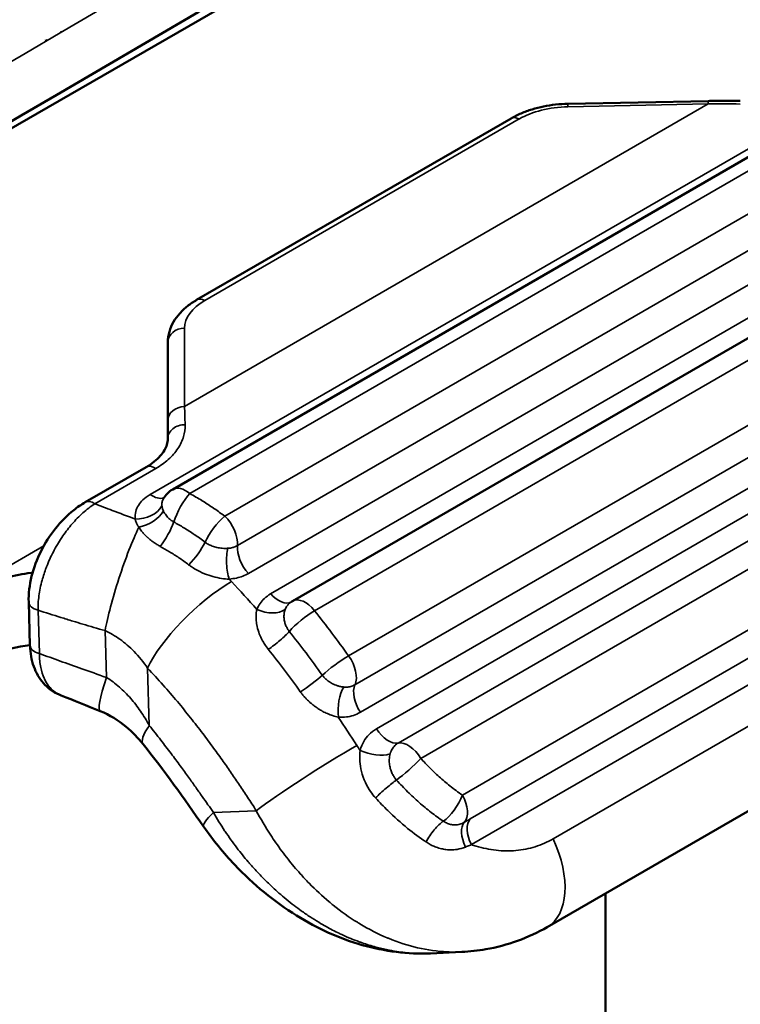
# Model space of a CAD drawing. Header units: millimetres. Extents: x 0 to 14369, y -869 to 2970.
# Tile 622 of 656: x 3846 to 3855, y 1495 to 1507. Entities that reach past the tile are written whole.
import ezdxf

# ---------------------------------------------------------------- set-up
doc = ezdxf.new("R2010")
doc.units = ezdxf.units.MM
doc.header["$LTSCALE"] = 10
doc.layers.add('Sichtbar (ISO)', color=7, linetype='Continuous', lineweight=50)
doc.layers.add('Sichtbar schmal (ISO)', color=7, linetype='Continuous', lineweight=35)

msp = doc.modelspace()

# ---------------------------------------------------------------- linework, layer by layer
at = {"layer": 'Sichtbar (ISO)'}
for p, q in [((3845.736, 1505.351), (3857.049, 1511.883)), ((3856.258, 1506.144), (3848.057, 1501.409)), ((3852.653, 1505.891), (3854.287, 1505.924)), ((3848.335, 1503.611), (3851.992, 1505.722)), ((3857.461, 1504.734), (3849.45, 1500.108)), ((3848, 1502.208), (3848.001, 1503.118)), ((3847.039, 1501.259), (3847.749, 1501.669)), ((3846.397, 1499.595), (3846.382, 1500.099)), ((3852.413, 1496.321), (3858.303, 1499.722)), ((3853.092, 1496.713), (3853.092, 1386.793)), ((3851.055, 1496.015), (3851.421, 1496.032)), ((3851.055, 1496.015), (3851.055, 1496.015))]:
    msp.add_line(p, q, dxfattribs=at)
for centre, end in [((3848.207, 1501.149), 149.934), ((3849.6, 1499.849), 123.6346)]:
    msp.add_arc(centre, 0.3, 120, end, dxfattribs=at)
for centre, major_axis, ratio, start_param, end_param in [((-11837.254, 10466.773), (-22051.119, 0), 0.57735, 2.360779, 2.364232), ((-11837.254, 10466.404), (22051.101, 0), 0.57735, 5.502377, 5.505825), ((-11837.254, 10462.435), (-22050.881, 0), 0.57735, 2.360784, 2.36424), ((-12053.7, 10568.265), (-22355.543, -14.913), 0.576909, 2.359878, 2.361788)]:
    msp.add_ellipse(centre, major_axis=major_axis, ratio=ratio, start_param=start_param, end_param=end_param, dxfattribs=at)
for points, knots in [([(3879.982, 1562.379), (3856.602, 1548.673), (3833.167, 1534.995), (3791.586, 1510.829), (3773.461, 1500.33), (3755.304, 1489.847)], [0, 0, 0, 0, 10.000026, 10.000026, 17.703225, 17.703225, 17.703225, 17.703225]), ([(3879.995, 1557.964), (3856.614, 1544.259), (3833.18, 1530.58), (3791.618, 1506.425), (3773.512, 1495.938), (3755.375, 1485.466)], [0, 0, 0, 0, 10.000026, 10.000026, 17.694901, 17.694901, 17.694901, 17.694901]), ([(3880.001, 1553.59), (3856.62, 1539.884), (3833.185, 1526.206), (3791.632, 1502.056), (3773.535, 1491.573), (3755.406, 1481.106)], [0, 0, 0, 0, 10.000026, 10.000026, 17.691281, 17.691281, 17.691281, 17.691281]), ([(3879.999, 1549.255), (3856.618, 1535.55), (3833.184, 1521.871), (3791.628, 1497.72), (3773.529, 1487.235), (3755.397, 1476.767)], [0, 0, 0, 0, 10.000026, 10.000026, 17.69239, 17.69239, 17.69239, 17.69239]), ([(3879.99, 1544.961), (3856.61, 1531.256), (3833.175, 1517.577), (3791.606, 1493.417), (3773.493, 1482.925), (3755.348, 1472.449)], [0, 0, 0, 0, 10.000026, 10.000026, 17.698231, 17.698231, 17.698231, 17.698231]), ([(3879.974, 1540.708), (3856.594, 1527.002), (3833.159, 1513.323), (3791.565, 1489.149), (3773.427, 1478.642), (3755.258, 1468.152)], [0, 0, 0, 0, 10.000026, 10.000026, 17.708784, 17.708784, 17.708784, 17.708784]), ([(3879.949, 1536.495), (3856.57, 1522.788), (3833.136, 1509.11), (3791.506, 1484.915), (3773.332, 1474.387), (3755.127, 1463.876)], [0, 0, 0, 0, 10.000026, 10.000026, 17.72403, 17.72403, 17.72403, 17.72403]), ([(3851.992, 1505.722), (3852.029, 1505.744), (3852.068, 1505.763), (3852.15, 1505.798), (3852.192, 1505.813), (3852.28, 1505.84), (3852.325, 1505.851), (3852.417, 1505.869), (3852.463, 1505.877), (3852.558, 1505.887), (3852.606, 1505.89), (3852.653, 1505.891)], [4.712389, 4.712389, 4.712389, 4.712389, 4.8694686, 4.8694686, 5.0265482, 5.0265482, 5.1836279, 5.1836279, 5.3407075, 5.3407075, 5.4977871, 5.4977871, 5.4977871, 5.4977871]), ([(3854.658, 1505.927), (3854.634, 1505.927), (3854.609, 1505.927), (3854.559, 1505.927), (3854.535, 1505.927), (3854.485, 1505.927), (3854.46, 1505.927), (3854.411, 1505.926), (3854.386, 1505.926), (3854.337, 1505.925), (3854.312, 1505.925), (3854.287, 1505.924)], [3.10817433, 3.10817433, 3.10817433, 3.10817433, 3.1148634, 3.1148634, 3.12155247, 3.12155247, 3.12824155, 3.12824155, 3.13493062, 3.13493062, 3.14161969, 3.14161969, 3.14161969, 3.14161969]), ([(3848.001, 1503.118), (3848.001, 1503.16), (3848.007, 1503.202), (3848.029, 1503.282), (3848.046, 1503.321), (3848.087, 1503.392), (3848.112, 1503.425), (3848.167, 1503.486), (3848.197, 1503.514), (3848.263, 1503.566), (3848.298, 1503.589), (3848.335, 1503.611)], [3.9269908, 3.9269908, 3.9269908, 3.9269908, 4.0840704, 4.0840704, 4.2411501, 4.2411501, 4.3982297, 4.3982297, 4.5553093, 4.5553093, 4.712389, 4.712389, 4.712389, 4.712389]), ([(3848, 1502.208), (3848, 1502.194), (3848, 1502.18), (3848, 1502.153), (3848, 1502.139), (3848, 1502.111), (3848, 1502.097), (3848, 1502.069), (3848, 1502.055), (3848, 1502.027), (3848, 1502.013), (3848, 1501.998)], [3.14158167, 3.14158167, 3.14158167, 3.14158167, 3.14826399, 3.14826399, 3.15494631, 3.15494631, 3.16162862, 3.16162862, 3.16831094, 3.16831094, 3.17499224, 3.17499224, 3.17499224, 3.17499224]), ([(3847.749, 1501.669), (3847.817, 1501.708), (3847.872, 1501.753), (3847.951, 1501.842), (3847.976, 1501.886), (3847.997, 1501.952), (3848, 1501.976), (3848, 1501.998)], [0, 0, 0, 0, 0.03115942, 0.03115942, 0.06202149, 0.06202149, 0.08161286, 0.08161286, 0.08161286, 0.08161286]), ([(3846.382, 1500.099), (3846.379, 1500.195), (3846.391, 1500.298), (3846.441, 1500.498), (3846.478, 1500.597), (3846.572, 1500.784), (3846.629, 1500.873), (3846.757, 1501.034), (3846.829, 1501.107), (3846.949, 1501.202), (3846.994, 1501.232), (3847.039, 1501.259)], [0, 0, 0, 0, 0.0325837, 0.0325837, 0.0641059, 0.0641059, 0.0952311, 0.0952311, 0.1270014, 0.1270014, 0.14521, 0.14521, 0.14521, 0.14521]), ([(3846.428, 1500.441), (3846.422, 1500.44), (3846.416, 1500.439), (3846.215, 1500.412), (3846.028, 1500.365), (3845.751, 1500.266), (3845.653, 1500.223), (3845.555, 1500.172), (3845.548, 1500.168), (3845.524, 1500.155), (3845.508, 1500.147), (3845.491, 1500.137), (3845.49, 1500.136), (3845.488, 1500.135), (3845.488, 1500.135), (3845.487, 1500.135), (3845.487, 1500.135), (3845.487, 1500.134), (3845.487, 1500.134), (3845.487, 1500.134), (3845.487, 1500.134), (3845.487, 1500.134)], [-0.1094509, -0.1094509, -0.1094509, -0.1094509, -0.107707, -0.107707, -0.0470559, -0.0470559, -0.0104613, -0.0104613, -0.0073971, -0.0073971, -0.0008267, -0.0008267, -0.0001644, -0.0001644, -0.0000877, -0.0000877, -0.00004, -0.00004, -0.0000189, -0.0000189, -0.000001, -0.000001, -0.000001, -0.000001]), ([(3845.512, 1499.304), (3845.512, 1499.304), (3845.512, 1499.304), (3845.512, 1499.304), (3845.512, 1499.304), (3845.512, 1499.304), (3845.512, 1499.304), (3845.512, 1499.304), (3845.512, 1499.304), (3845.513, 1499.305), (3845.514, 1499.306), (3845.525, 1499.311), (3845.534, 1499.317), (3845.548, 1499.324), (3845.552, 1499.327), (3845.681, 1499.397), (3845.82, 1499.456), (3846.105, 1499.546), (3846.249, 1499.579), (3846.397, 1499.598)], [-0.3290537, -0.3290537, -0.3290537, -0.3290537, -0.3290426, -0.3290426, -0.3290295, -0.3290295, -0.3289954, -0.3289954, -0.3289422, -0.3289422, -0.328541, -0.328541, -0.324609, -0.324609, -0.3227674, -0.3227674, -0.2715462, -0.2715462, -0.2251462, -0.2251462, -0.2251462, -0.2251462]), ([(3846.761, 1499.012), (3846.69, 1499.039), (3846.625, 1499.082), (3846.521, 1499.189), (3846.48, 1499.253), (3846.422, 1499.395), (3846.404, 1499.477), (3846.398, 1499.572), (3846.398, 1499.583), (3846.397, 1499.595)], [0, 0, 0, 0, 0.02945204, 0.02945204, 0.05735865, 0.05735865, 0.08642761, 0.08642761, 0.09025513, 0.09025513, 0.09025513, 0.09025513]), ([(3847.713, 1498.445), (3847.654, 1498.519), (3847.588, 1498.588), (3847.426, 1498.723), (3847.324, 1498.787), (3847.213, 1498.832)], [0, 0, 0, 0, 0.03001789, 0.03001789, 0.06666192, 0.06666192, 0.06666192, 0.06666192]), ([(3851.055, 1496.015), (3850.791, 1496.004), (3850.521, 1496.038), (3849.997, 1496.187), (3849.738, 1496.305), (3849.237, 1496.616), (3848.993, 1496.818), (3848.647, 1497.183), (3848.525, 1497.332), (3848.417, 1497.489)], [0, 0, 0, 0, 0.0839815, 0.0839815, 0.169899, 0.169899, 0.2632694, 0.2632694, 0.3207131, 0.3207131, 0.3207131, 0.3207131]), ([(3852.413, 1496.321), (3852.193, 1496.194), (3851.949, 1496.106), (3851.608, 1496.046), (3851.514, 1496.036), (3851.421, 1496.032)], [0, 0, 0, 0, 0.0814868, 0.0814868, 0.1116143, 0.1116143, 0.1116143, 0.1116143])]:
    msp.add_open_spline(points, degree=3, knots=knots, dxfattribs=at)
for points in [[(3879.916, 1532.322), (3859.869, 1520.57), (3839.782, 1508.837), (3819.656, 1497.125)], [(3879.599, 1525.237), (3862.076, 1514.965), (3844.523, 1504.708), (3826.939, 1494.466)], [(3846.601, 1506.635), (3846.592, 1506.63), (3846.584, 1506.626), (3846.575, 1506.622)], [(3847.947, 1501.298), (3847.947, 1501.298), (3847.947, 1501.299), (3847.948, 1501.299)], [(3847.948, 1501.299), (3847.948, 1501.299), (3847.948, 1501.299), (3847.948, 1501.299)], [(3847.213, 1498.832), (3847.06, 1498.894), (3846.908, 1498.955), (3846.761, 1499.012)], [(3848.417, 1497.489), (3848.19, 1497.816), (3847.958, 1498.141), (3847.713, 1498.445)]]:
    msp.add_open_spline(points, degree=3, dxfattribs=at)
at = {"layer": 'Sichtbar schmal (ISO)'}
for p, q in [((3855.996, 1506.086), (3847.795, 1501.351)), ((3848.255, 1501.36), (3856.456, 1506.095)), ((3848.195, 1502.373), (3854.286, 1505.89)), ((3852.653, 1505.857), (3854.286, 1505.89)), ((3852.087, 1505.715), (3848.43, 1503.604)), ((3856.727, 1505.753), (3848.662, 1501.097)), ((3848.81, 1500.755), (3856.875, 1505.412)), ((3848.939, 1500.432), (3857.004, 1505.088)), ((3857.208, 1504.82), (3849.196, 1500.194)), ((3849.707, 1499.998), (3857.719, 1504.623)), ((3858.115, 1504.099), (3850.103, 1499.473)), ((3858.189, 1503.763), (3850.177, 1499.137)), ((3850.24, 1498.817), (3858.252, 1503.442)), ((3848.195, 1502.373), (3848.196, 1503.284)), ((3858.349, 1503.2), (3850.426, 1498.625)), ((3858.603, 1503.035), (3850.68, 1498.46)), ((3850.942, 1498.282), (3858.865, 1502.856)), ((3858.991, 1502.222), (3851.427, 1497.855)), ((3851.518, 1497.578), (3858.943, 1501.865)), ((3847.15, 1501.242), (3847.86, 1501.652)), ((3851.531, 1497.279), (3858.955, 1501.565)), ((3847.305, 1501.184), (3847.305, 1501.184)), ((3845.487, 1500.134), (3846.558, 1500.753)), ((3858.371, 1500.746), (3852.481, 1497.346)), ((3846.491, 1500.004), (3846.506, 1499.5)), ((3847.27, 1499.767), (3847.286, 1499.222)), ((3847.765, 1499.33), (3847.785, 1498.664)), ((3849.029, 1497.673), (3848.531, 1497.651))]:
    msp.add_line(p, q, dxfattribs=at)
for centre, major_axis, ratio, start_param, end_param in [((-12053.698, 10565.294), (22355.302, 14.913), 0.576909, 5.502067, 5.505409), ((3845.949, 1507.987), (0.75, -1.299), 0.57735, 0.073503, 0.089852), ((3852.652, 1505.411), (0.8, 0.024), 0.556849, 1.553942, 2.33934), ((3852.657, 1505.691), (-0.004, 0.2), 0.013999, 0, 0.590653), ((3854.291, 1505.724), (-0.004, 0.2), 0.014014, 6.283183, 6.873838), ((3854.556, 1496.812), (-10.902, 0.359), 0.832142, 4.730382, 4.764526), ((3852.092, 1505.549), (-0.1, 0.173), 0.57735, 5.532694, 6.283185), ((3848.995, 1503.3), (-0.8, -0.024), 0.556849, 5.480933, 6.266331), ((3848.435, 1503.438), (-0.1, 0.173), 0.57735, 5.532694, 6.283185), ((3848.201, 1503.118), (-0.2, 0), 0.830496, 4.737523, 6.283185), ((3848.2, 1502.207), (-0.2, 0), 0.830502, 4.737526, 6.283192), ((3848.506, 1493.283), (0.366, -10.945), 0.001225, 3.732168, 3.766176), ((3848.2, 1501.999), (-0.2, 0), 0.811437, 4.702927, 6.283185), ((3847.849, 1501.496), (-0.1, 0.173), 0.57735, 5.420655, 6.283185), ((3848.207, 1501.149), (-0.15, 0.26), 0.57735, 5.271169, 6.283185), ((3848.207, 1501.149), (-0.141, -0.265), 0.265864, 3.942732, 5.313977), ((3847.139, 1501.086), (-0.1, 0.173), 0.57735, 5.420663, 6.283213), ((3847.822, 1501.578), (0.15, -0.26), 0.57735, 5.368582, 6.164587), ((3847.655, 1501.285), (0.297, 0.039), 0.733828, 4.499866, 5.793848), ((3847.69, 1501.168), (0.273, 0.125), 0.606594, 4.343947, 5.592024), ((3847.931, 1500.911), (0.147, 0.262), 0.251404, 4.17424, 5.31984), ((3848.599, 1500.9), (0.18, 0.24), 0.295211, 0.859726, 2.229456), ((3848.599, 1500.9), (0.15, -0.26), 0.57735, 0.69159, 2.051681), ((3848.267, 1500.69), (0.182, 0.238), 0.287135, 4.228556, 5.374269), ((3849.021, 1500.61), (0.15, -0.26), 0.57735, 3.833183, 5.102283), ((3848.472, 1499.739), (0.726, 0.688), 0.312439, 0.917538, 2.488334), ((3846.981, 1496.449), (3.251, -5.631), 0.57735, 1.893061, 1.963106), ((3849.289, 1500.362), (0.15, -0.26), 0.57735, 5.046993, 6.269627), ((3849.6, 1499.849), (-0.15, 0.26), 0.57735, 4.965422, 6.283185), ((3846.582, 1500.105), (-0.2, -0.006), 0.556849, 6.283168, 7.362912), ((3849.13, 1500.178), (0.281, -0.105), 0.627565, 4.609277, 5.893863), ((3849.6, 1499.849), (-0.235, -0.187), 0.20433, 4.081587, 5.451397), ((3846.757, 1495.932), (-4.102, 7.106), 0.57735, 4.883127, 4.964412), ((3846.531, 1495.789), (-4.009, 6.942), 0.577091, 4.883289, 4.964049), ((3846.597, 1499.601), (-0.2, -0.006), 0.556849, 0, 1.079741), ((3846.366, 1495.696), (-3.886, 6.733), 0.578294, 4.883455, 4.964289), ((3849.981, 1499.344), (0.244, 0.175), 0.13942, 0.94832, 2.318053), ((3849.981, 1499.344), (0.15, -0.26), 0.57735, 0.395006, 1.742372), ((3847.587, 1499.759), (-0.375, -0.927), 0.098866, 5.3698, 6.283185), ((3849.614, 1499.156), (-0.244, -0.175), 0.139628, 1.171687, 2.317952), ((3850.115, 1498.878), (-0.027, -0.299), 0.443959, 3.860529, 5.151551), ((3850.373, 1498.931), (0.15, -0.26), 0.57735, 3.536602, 4.819362), ((3845.802, 1495.081), (4.761, -8.246), 0.57735, 1.644952, 1.686286), ((3848.492, 1499.073), (-0.778, -0.628), 0.213234, 5.650959, 6.28319), ((3850.563, 1498.732), (0.15, -0.26), 0.57735, 4.791965, 6.078637), ((3849.736, 1498.081), (0.844, 0.537), 0.060564, 0.954016, 2.524812), ((3850.866, 1498.83), (-0.933, 1.44), 0.452683, 1.552959, 1.594453), ((3850.796, 1498.188), (-0.15, 0.26), 0.57735, 4.737557, 6.078639), ((3850.376, 1498.478), (0.29, -0.075), 0.4846, 4.339613, 5.637411), ((3850.796, 1498.188), (-0.222, -0.202), 0.119223, 0.8058, 2.176495), ((3851.273, 1497.776), (0.164, 0.251), 0.333533, 3.860419, 5.23673), ((3851.273, 1497.776), (0.15, -0.26), 0.57735, 0.190225, 1.539), ((3849.238, 1498.059), (-0.822, -0.57), 0.116586, 5.662842, 6.283188), ((3851.624, 1497.299), (-0.152, 0.259), 0.548635, 0.185216, 1.436046), ((3851.694, 1497.34), (-0.15, 0.26), 0.57735, 0.192963, 1.474744), ((3851.913, 1497.187), (0.5, -0.866), 0.57735, 6.283176, 7.706846)]:
    msp.add_ellipse(centre, major_axis=major_axis, ratio=ratio, start_param=start_param, end_param=end_param, dxfattribs=at)
for points in [[(3880.042, 1570.831), (3838.588, 1546.484), (3796.965, 1522.246), (3755.174, 1498.118)], [(3755.14, 1486.621), (3796.848, 1510.701), (3838.388, 1534.888), (3879.76, 1559.181)], [(3755.174, 1482.255), (3796.873, 1506.33), (3838.404, 1530.511), (3879.766, 1554.798)], [(3755.168, 1477.915), (3796.868, 1501.991), (3838.401, 1526.173), (3879.765, 1550.461)], [(3755.121, 1473.601), (3796.834, 1497.684), (3838.38, 1521.874), (3879.757, 1546.169)], [(3755.034, 1469.313), (3796.771, 1493.41), (3838.34, 1517.613), (3879.741, 1541.922)], [(3754.907, 1465.05), (3796.679, 1489.167), (3838.283, 1513.391), (3879.718, 1537.72)], [(3754.739, 1460.814), (3796.556, 1484.957), (3838.205, 1509.207), (3879.686, 1533.564)], [(3817.906, 1493.489), (3837.325, 1504.797), (3856.708, 1516.129), (3876.054, 1527.483)], [(3847.62, 1501.064), (3847.623, 1501.054), (3847.629, 1501.034), (3847.643, 1501.002), (3847.656, 1500.98), (3847.663, 1500.968)], [(3848.714, 1500.366), (3848.744, 1500.369), (3848.801, 1500.377), (3848.873, 1500.398), (3848.918, 1500.419), (3848.939, 1500.432)], [(3848.714, 1500.366), (3848.717, 1500.363), (3848.724, 1500.356), (3848.733, 1500.347), (3848.739, 1500.34), (3848.742, 1500.337)], [(3849.413, 1499.758), (3849.4, 1499.743), (3849.368, 1499.71), (3849.306, 1499.653), (3849.236, 1499.596), (3849.19, 1499.564), (3849.169, 1499.55)]]:
    msp.add_open_spline(points, degree=3, dxfattribs=at)
for points, knots in [([(3819.759, 1497.33), (3820.94, 1498.02), (3822.12, 1498.707), (3827.569, 1501.879), (3831.836, 1504.365), (3840.707, 1509.538), (3845.312, 1512.226), (3855.086, 1517.934), (3860.254, 1520.956), (3869.357, 1526.283), (3873.294, 1528.589), (3878.158, 1531.439), (3879.088, 1531.984), (3880.018, 1532.534)], [-0.503027, -0.503027, -0.503027, -0.503027, 0, 0, 1.818882, 1.818882, 3.783765, 3.783765, 5.991001, 5.991001, 7.673858, 7.673858, 8.071317, 8.071317, 8.071317, 8.071317]), ([(3848.202, 1502.161), (3848.203, 1502.114), (3848.197, 1502.068), (3848.183, 1502.022), (3848.169, 1501.975), (3848.148, 1501.929), (3848.118, 1501.884), (3848.088, 1501.84), (3848.05, 1501.796), (3848.006, 1501.757), (3847.963, 1501.718), (3847.915, 1501.683), (3847.86, 1501.652)], [0, 0, 0, 0, 0.25, 0.25, 0.25, 0.5, 0.5, 0.5, 0.75, 0.75, 0.75, 1, 1, 1, 1]), ([(3848.662, 1501.097), (3848.623, 1501.127), (3848.583, 1501.156), (3848.542, 1501.184), (3848.538, 1501.187), (3848.535, 1501.189), (3848.532, 1501.191), (3848.49, 1501.219), (3848.449, 1501.246), (3848.406, 1501.273), (3848.403, 1501.275), (3848.399, 1501.277), (3848.396, 1501.279), (3848.35, 1501.307), (3848.303, 1501.334), (3848.255, 1501.36)], [0, 0, 0, 0, 0.308392, 0.308392, 0.308392, 0.333333, 0.333333, 0.333333, 0.641676, 0.641676, 0.641676, 0.666667, 0.666667, 0.666667, 1, 1, 1, 1]), ([(3847.795, 1501.351), (3847.762, 1501.33), (3847.734, 1501.31), (3847.711, 1501.288), (3847.689, 1501.267), (3847.672, 1501.246), (3847.658, 1501.223), (3847.645, 1501.201), (3847.634, 1501.178), (3847.627, 1501.152), (3847.621, 1501.125), (3847.619, 1501.096), (3847.62, 1501.064)], [0, 0, 0, 0, 0.25, 0.25, 0.25, 0.5, 0.5, 0.5, 0.75, 0.75, 0.75, 1, 1, 1, 1]), ([(3847.931, 1501.217), (3847.93, 1501.227), (3847.929, 1501.247), (3847.935, 1501.273), (3847.942, 1501.29), (3847.947, 1501.298), (3847.948, 1501.299)], [0, 0, 0, 0, 0.1769284, 0.3360099, 0.480346, 0.5021939, 0.5021939, 0.5021939, 0.5021939]), ([(3846.491, 1500.004), (3846.49, 1500.056), (3846.493, 1500.112), (3846.501, 1500.171), (3846.509, 1500.23), (3846.521, 1500.291), (3846.538, 1500.352), (3846.551, 1500.402), (3846.568, 1500.451), (3846.586, 1500.498), (3846.59, 1500.51), (3846.595, 1500.522), (3846.599, 1500.533), (3846.623, 1500.592), (3846.649, 1500.648), (3846.68, 1500.704), (3846.71, 1500.76), (3846.744, 1500.816), (3846.779, 1500.867), (3846.813, 1500.917), (3846.849, 1500.963), (3846.887, 1501.008), (3846.926, 1501.052), (3846.968, 1501.095), (3847.012, 1501.135), (3847.056, 1501.175), (3847.103, 1501.211), (3847.15, 1501.242)], [0, 0, 0, 0, 0.125, 0.125, 0.125, 0.25, 0.25, 0.25, 0.3504822, 0.3504822, 0.3504822, 0.375, 0.375, 0.375, 0.5, 0.5, 0.5, 0.625, 0.625, 0.625, 0.75, 0.75, 0.75, 0.875, 0.875, 0.875, 0.9999981, 0.9999981, 0.9999981, 0.9999981]), ([(3847.62, 1501.064), (3847.531, 1501.098), (3847.373, 1501.158), (3847.217, 1501.217), (3847.15, 1501.242)], [0, 0, 0, 0, 0.563711, 1, 1, 1, 1]), ([(3847.949, 1501.158), (3847.945, 1501.165), (3847.943, 1501.173), (3847.94, 1501.18), (3847.938, 1501.186), (3847.936, 1501.193), (3847.934, 1501.199), (3847.933, 1501.205), (3847.932, 1501.211), (3847.931, 1501.217)], [0.0000014, 0.0000014, 0.0000014, 0.0000014, 0.3561213, 0.3561213, 0.3561213, 0.6887168, 0.6887168, 0.6887168, 0.9999946, 0.9999946, 0.9999946, 0.9999946]), ([(3848.069, 1501.03), (3848.063, 1501.034), (3848.05, 1501.042), (3848.031, 1501.055), (3848.013, 1501.07), (3847.996, 1501.088), (3847.979, 1501.108), (3847.962, 1501.132), (3847.953, 1501.149), (3847.949, 1501.158)], [0.0000007, 0.0000007, 0.0000007, 0.0000007, 0.1226521, 0.2423988, 0.3669425, 0.5004838, 0.6488864, 0.814631, 1, 1, 1, 1]), ([(3848.069, 1501.03), (3848.109, 1501.009), (3848.148, 1500.986), (3848.187, 1500.962), (3848.228, 1500.937), (3848.269, 1500.911), (3848.308, 1500.884), (3848.351, 1500.856), (3848.392, 1500.826), (3848.433, 1500.795)], [0, 0, 0, 0, 0.311778, 0.311778, 0.311778, 0.645066, 0.645066, 0.645066, 1, 1, 1, 1]), ([(3847.27, 1499.767), (3847.285, 1499.847), (3847.307, 1499.941), (3847.334, 1500.044), (3847.362, 1500.148), (3847.395, 1500.261), (3847.432, 1500.374), (3847.468, 1500.487), (3847.508, 1500.599), (3847.548, 1500.701), (3847.588, 1500.803), (3847.627, 1500.893), (3847.663, 1500.968)], [0.0000108, 0.0000108, 0.0000108, 0.0000108, 0.25, 0.25, 0.25, 0.5, 0.5, 0.5, 0.75, 0.75, 0.75, 1, 1, 1, 1]), ([(3847.663, 1500.968), (3847.673, 1500.953), (3847.684, 1500.937), (3847.695, 1500.923), (3847.699, 1500.918), (3847.703, 1500.913), (3847.708, 1500.907), (3847.715, 1500.899), (3847.722, 1500.891), (3847.73, 1500.883), (3847.74, 1500.873), (3847.75, 1500.863), (3847.761, 1500.852), (3847.763, 1500.851), (3847.764, 1500.85), (3847.766, 1500.848), (3847.777, 1500.838), (3847.789, 1500.828), (3847.801, 1500.818), (3847.81, 1500.811), (3847.819, 1500.805), (3847.829, 1500.798), (3847.832, 1500.796), (3847.834, 1500.794), (3847.837, 1500.792), (3847.849, 1500.784), (3847.861, 1500.776), (3847.874, 1500.768), (3847.886, 1500.761), (3847.899, 1500.753), (3847.913, 1500.746)], [0, 0, 0, 0, 0.1843485, 0.1843485, 0.1843485, 0.25, 0.25, 0.25, 0.3600985, 0.3600985, 0.3600985, 0.5, 0.5, 0.5, 0.5190563, 0.5190563, 0.5190563, 0.6552376, 0.6552376, 0.6552376, 0.75, 0.75, 0.75, 0.7770367, 0.7770367, 0.7770367, 0.8897497, 0.8897497, 0.8897497, 0.9999997, 0.9999997, 0.9999997, 0.9999997]), ([(3848.696, 1500.724), (3848.676, 1500.723), (3848.655, 1500.723), (3848.634, 1500.724), (3848.613, 1500.726), (3848.592, 1500.729), (3848.572, 1500.733), (3848.552, 1500.737), (3848.534, 1500.743), (3848.516, 1500.75), (3848.499, 1500.756), (3848.484, 1500.763), (3848.469, 1500.771), (3848.456, 1500.778), (3848.444, 1500.786), (3848.433, 1500.795)], [0.0000001, 0.0000001, 0.0000001, 0.0000001, 0.2221574, 0.2221574, 0.2221574, 0.4430114, 0.4430114, 0.4430114, 0.6501442, 0.6501442, 0.6501442, 0.8357653, 0.8357653, 0.8357653, 0.9999992, 0.9999992, 0.9999992, 0.9999992]), ([(3847.913, 1500.746), (3847.949, 1500.726), (3848.022, 1500.684), (3848.132, 1500.613), (3848.205, 1500.561), (3848.242, 1500.533)], [0.0000221, 0.0000221, 0.0000221, 0.0000221, 0.3117776, 0.6450655, 0.9999997, 0.9999997, 0.9999997, 0.9999997]), ([(3848.714, 1500.366), (3848.706, 1500.39), (3848.699, 1500.418), (3848.694, 1500.448), (3848.689, 1500.478), (3848.685, 1500.511), (3848.683, 1500.544), (3848.682, 1500.577), (3848.682, 1500.611), (3848.685, 1500.641), (3848.687, 1500.672), (3848.691, 1500.7), (3848.696, 1500.724)], [0, 0, 0, 0, 0.25, 0.25, 0.25, 0.5, 0.5, 0.5, 0.75, 0.75, 0.75, 1, 1, 1, 1]), ([(3848.81, 1500.755), (3848.8, 1500.75), (3848.789, 1500.745), (3848.778, 1500.74), (3848.766, 1500.736), (3848.754, 1500.732), (3848.741, 1500.729), (3848.727, 1500.726), (3848.712, 1500.724), (3848.696, 1500.724)], [0, 0, 0, 0, 0.3116828, 0.3116828, 0.3116828, 0.6366192, 0.6366192, 0.6366192, 0.9999999, 0.9999999, 0.9999999, 0.9999999]), ([(3848.242, 1500.533), (3848.251, 1500.526), (3848.26, 1500.519), (3848.27, 1500.513), (3848.287, 1500.501), (3848.305, 1500.489), (3848.325, 1500.478), (3848.356, 1500.461), (3848.391, 1500.443), (3848.425, 1500.429), (3848.459, 1500.415), (3848.492, 1500.404), (3848.525, 1500.395), (3848.558, 1500.386), (3848.592, 1500.379), (3848.623, 1500.374), (3848.655, 1500.369), (3848.685, 1500.367), (3848.714, 1500.366)], [0, 0, 0, 0, 0.070512, 0.070512, 0.070512, 0.2, 0.2, 0.2, 0.4, 0.4, 0.4, 0.6, 0.6, 0.6, 0.8, 0.8, 0.8, 1, 1, 1, 1]), ([(3849.035, 1500.013), (3849.046, 1500.038), (3849.059, 1500.062), (3849.073, 1500.083), (3849.088, 1500.105), (3849.105, 1500.124), (3849.125, 1500.142), (3849.146, 1500.161), (3849.169, 1500.178), (3849.196, 1500.194)], [0.0000002, 0.0000002, 0.0000002, 0.0000002, 0.3333333, 0.3333333, 0.3333333, 0.6666667, 0.6666667, 0.6666667, 1, 1, 1, 1]), ([(3847.27, 1499.767), (3847.183, 1499.791), (3847.096, 1499.817), (3847.011, 1499.843), (3846.972, 1499.854), (3846.934, 1499.866), (3846.896, 1499.877), (3846.849, 1499.892), (3846.801, 1499.906), (3846.754, 1499.921), (3846.667, 1499.948), (3846.579, 1499.976), (3846.491, 1500.004)], [0.0000622, 0.0000622, 0.0000622, 0.0000622, 0.3333333, 0.3333333, 0.3333333, 0.4822241, 0.4822241, 0.4822241, 0.6666667, 0.6666667, 0.6666667, 1, 1, 1, 1]), ([(3849.169, 1499.55), (3849.155, 1499.568), (3849.141, 1499.587), (3849.128, 1499.607), (3849.12, 1499.618), (3849.113, 1499.63), (3849.106, 1499.643), (3849.101, 1499.652), (3849.095, 1499.662), (3849.09, 1499.673), (3849.077, 1499.699), (3849.066, 1499.726), (3849.057, 1499.75), (3849.046, 1499.781), (3849.039, 1499.807), (3849.035, 1499.834), (3849.034, 1499.837), (3849.034, 1499.839), (3849.033, 1499.842), (3849.029, 1499.869), (3849.026, 1499.898), (3849.026, 1499.925), (3849.026, 1499.928), (3849.026, 1499.93), (3849.026, 1499.932), (3849.026, 1499.962), (3849.03, 1499.988), (3849.035, 1500.013)], [0.0000205, 0.0000205, 0.0000205, 0.0000205, 0.1282484, 0.1282484, 0.1282484, 0.2, 0.2, 0.2, 0.2568039, 0.2568039, 0.2568039, 0.4, 0.4, 0.4, 0.5832646, 0.5832646, 0.5832646, 0.6, 0.6, 0.6, 0.784165, 0.784165, 0.784165, 0.8, 0.8, 0.8, 1, 1, 1, 1]), ([(3849.413, 1499.758), (3849.406, 1499.768), (3849.391, 1499.789), (3849.372, 1499.825), (3849.358, 1499.866), (3849.35, 1499.914), (3849.351, 1499.965), (3849.359, 1499.997), (3849.365, 1500.013)], [0, 0, 0, 0, 0.127336, 0.267102, 0.423377, 0.599664, 0.794318, 1, 1, 1, 1]), ([(3849.365, 1500.013), (3849.368, 1500.021), (3849.371, 1500.029), (3849.375, 1500.036), (3849.379, 1500.043), (3849.383, 1500.049), (3849.388, 1500.055), (3849.392, 1500.061), (3849.396, 1500.066), (3849.401, 1500.071), (3849.405, 1500.076), (3849.41, 1500.08), (3849.415, 1500.085), (3849.42, 1500.088), (3849.424, 1500.092), (3849.429, 1500.096), (3849.431, 1500.097), (3849.432, 1500.097), (3849.433, 1500.098)], [0.0000005, 0.0000005, 0.0000005, 0.0000005, 0.2050625, 0.2050625, 0.2050625, 0.3915469, 0.3915469, 0.3915469, 0.5621783, 0.5621783, 0.5621783, 0.7183644, 0.7183644, 0.7183644, 0.860493, 0.860493, 0.860493, 0.9013643, 0.9013643, 0.9013643, 0.9013643]), ([(3847.27, 1499.767), (3847.27, 1499.767), (3847.33, 1499.739), (3847.449, 1499.67), (3847.617, 1499.525), (3847.717, 1499.401), (3847.765, 1499.33)], [0.0000285, 0.0000285, 0.0000285, 0.0000285, 0.0001633, 0.3115275, 0.6375988, 1, 1, 1, 1]), ([(3846.761, 1499.012), (3846.744, 1499.018), (3846.728, 1499.026), (3846.713, 1499.035), (3846.705, 1499.04), (3846.697, 1499.045), (3846.689, 1499.05), (3846.667, 1499.066), (3846.648, 1499.084), (3846.63, 1499.104), (3846.626, 1499.109), (3846.622, 1499.114), (3846.618, 1499.119), (3846.598, 1499.143), (3846.581, 1499.172), (3846.565, 1499.205), (3846.564, 1499.208), (3846.562, 1499.211), (3846.561, 1499.214), (3846.545, 1499.251), (3846.531, 1499.293), (3846.522, 1499.34), (3846.512, 1499.388), (3846.507, 1499.442), (3846.506, 1499.5)], [0.4741746, 0.4741746, 0.4741746, 0.4741746, 0.5266512, 0.5266512, 0.5266512, 0.5555556, 0.5555556, 0.5555556, 0.6443807, 0.6443807, 0.6443807, 0.6666667, 0.6666667, 0.6666667, 0.7679196, 0.7679196, 0.7679196, 0.7777778, 0.7777778, 0.7777778, 0.8888889, 0.8888889, 0.8888889, 1, 1, 1, 1]), ([(3846.506, 1499.5), (3846.586, 1499.471), (3846.668, 1499.442), (3846.75, 1499.413), (3846.832, 1499.384), (3846.913, 1499.355), (3847.001, 1499.324), (3847.089, 1499.292), (3847.185, 1499.258), (3847.286, 1499.222)], [0, 0, 0, 0, 0.333333, 0.333333, 0.333333, 0.666667, 0.666667, 0.666667, 1, 1, 1, 1]), ([(3847.765, 1499.33), (3847.826, 1499.266), (3847.942, 1499.139), (3848.109, 1498.946), (3848.262, 1498.758), (3848.402, 1498.577), (3848.529, 1498.408), (3848.641, 1498.252), (3848.741, 1498.109), (3848.835, 1497.97), (3848.931, 1497.826), (3848.995, 1497.726), (3849.029, 1497.673)], [0, 0, 0, 0, 0.1330587, 0.2574193, 0.3753179, 0.4855253, 0.5866122, 0.6774022, 0.7576442, 0.83345, 0.9123466, 1, 1, 1, 1]), ([(3847.785, 1498.664), (3847.753, 1498.722), (3847.685, 1498.832), (3847.569, 1498.984), (3847.437, 1499.117), (3847.338, 1499.19), (3847.286, 1499.222)], [0, 0, 0, 0, 0.2502432, 0.4902043, 0.7405111, 0.9999994, 0.9999994, 0.9999994, 0.9999994]), ([(3850.048, 1499.111), (3850.035, 1499.112), (3850.022, 1499.114), (3850.009, 1499.117), (3849.997, 1499.119), (3849.985, 1499.122), (3849.973, 1499.126), (3849.963, 1499.129), (3849.952, 1499.133), (3849.942, 1499.137), (3849.933, 1499.141), (3849.924, 1499.145), (3849.915, 1499.15), (3849.907, 1499.154), (3849.899, 1499.158), (3849.891, 1499.163), (3849.884, 1499.167), (3849.877, 1499.172), (3849.871, 1499.177), (3849.865, 1499.181), (3849.859, 1499.186), (3849.853, 1499.19), (3849.848, 1499.195), (3849.843, 1499.199), (3849.838, 1499.204), (3849.833, 1499.209), (3849.828, 1499.213), (3849.823, 1499.218), (3849.819, 1499.223), (3849.814, 1499.228), (3849.81, 1499.233), (3849.806, 1499.239), (3849.802, 1499.244), (3849.798, 1499.25)], [0, 0, 0, 0, 0.1380652, 0.1380652, 0.1380652, 0.2623064, 0.2623064, 0.2623064, 0.3744041, 0.3744041, 0.3744041, 0.4757044, 0.4757044, 0.4757044, 0.5669771, 0.5669771, 0.5669771, 0.6489683, 0.6489683, 0.6489683, 0.723579, 0.723579, 0.723579, 0.7935196, 0.7935196, 0.7935196, 0.8614669, 0.8614669, 0.8614669, 0.9292587, 0.9292587, 0.9292587, 1, 1, 1, 1]), ([(3850.177, 1499.137), (3850.169, 1499.133), (3850.154, 1499.125), (3850.13, 1499.117), (3850.105, 1499.112), (3850.078, 1499.109), (3850.058, 1499.11), (3850.048, 1499.111)], [0, 0, 0, 0, 0.209009, 0.397974, 0.583117, 0.781032, 1, 1, 1, 1]), ([(3849.983, 1498.762), (3849.961, 1498.766), (3849.939, 1498.772), (3849.917, 1498.779), (3849.908, 1498.782), (3849.898, 1498.785), (3849.888, 1498.789), (3849.878, 1498.793), (3849.868, 1498.797), (3849.857, 1498.802), (3849.839, 1498.81), (3849.821, 1498.818), (3849.803, 1498.827), (3849.801, 1498.829), (3849.799, 1498.83), (3849.797, 1498.831), (3849.783, 1498.839), (3849.769, 1498.846), (3849.756, 1498.855), (3849.742, 1498.863), (3849.729, 1498.872), (3849.715, 1498.883), (3849.703, 1498.892), (3849.69, 1498.901), (3849.677, 1498.912), (3849.667, 1498.92), (3849.656, 1498.93), (3849.646, 1498.939), (3849.639, 1498.946), (3849.632, 1498.952), (3849.625, 1498.959), (3849.622, 1498.962), (3849.62, 1498.964), (3849.617, 1498.967), (3849.608, 1498.976), (3849.599, 1498.985), (3849.591, 1498.995), (3849.582, 1499.004), (3849.574, 1499.014), (3849.566, 1499.024), (3849.558, 1499.035), (3849.55, 1499.045), (3849.542, 1499.056)], [0, 0, 0, 0, 0.138805, 0.138805, 0.138805, 0.2, 0.2, 0.2, 0.265893, 0.265893, 0.265893, 0.384878, 0.384878, 0.384878, 0.4, 0.4, 0.4, 0.500808, 0.500808, 0.500808, 0.6, 0.6, 0.6, 0.68387, 0.68387, 0.68387, 0.753517, 0.753517, 0.753517, 0.8, 0.8, 0.8, 0.81715, 0.81715, 0.81715, 0.878353, 0.878353, 0.878353, 0.938515, 0.938515, 0.938515, 1, 1, 1, 1]), ([(3850.24, 1498.817), (3850.213, 1498.802), (3850.157, 1498.778), (3850.081, 1498.761), (3850.017, 1498.76), (3849.983, 1498.762)], [0, 0, 0, 0, 0.3333333, 0.6666667, 1, 1, 1, 1]), ([(3848.531, 1497.651), (3848.51, 1497.682), (3848.466, 1497.745), (3848.397, 1497.843), (3848.322, 1497.949), (3848.238, 1498.067), (3848.142, 1498.198), (3848.035, 1498.343), (3847.915, 1498.5), (3847.83, 1498.608), (3847.785, 1498.664)], [0, 0, 0, 0, 0.0902487, 0.1848606, 0.2879978, 0.402636, 0.5312365, 0.6740149, 0.8303858, 0.9999991, 0.9999991, 0.9999991, 0.9999991]), ([(3850.426, 1498.625), (3850.393, 1498.605), (3850.364, 1498.583), (3850.34, 1498.559), (3850.316, 1498.535), (3850.297, 1498.51), (3850.28, 1498.479), (3850.263, 1498.449), (3850.248, 1498.413), (3850.236, 1498.374)], [0, 0, 0, 0, 0.333333, 0.333333, 0.333333, 0.666667, 0.666667, 0.666667, 1, 1, 1, 1]), ([(3850.586, 1498.333), (3850.589, 1498.344), (3850.595, 1498.364), (3850.609, 1498.39), (3850.623, 1498.412), (3850.64, 1498.43), (3850.658, 1498.447), (3850.672, 1498.456), (3850.68, 1498.46)], [0, 0, 0, 0, 0.19524, 0.373097, 0.535128, 0.684509, 0.834738, 1, 1, 1, 1]), ([(3850.417, 1497.822), (3850.396, 1497.845), (3850.376, 1497.871), (3850.357, 1497.898), (3850.353, 1497.905), (3850.348, 1497.912), (3850.343, 1497.919), (3850.321, 1497.953), (3850.302, 1497.99), (3850.285, 1498.032), (3850.268, 1498.074), (3850.254, 1498.121), (3850.245, 1498.161), (3850.236, 1498.201), (3850.233, 1498.235), (3850.232, 1498.27), (3850.231, 1498.305), (3850.232, 1498.341), (3850.236, 1498.374)], [0, 0, 0, 0, 0.159017, 0.159017, 0.159017, 0.2, 0.2, 0.2, 0.4, 0.4, 0.4, 0.6, 0.6, 0.6, 0.8, 0.8, 0.8, 1, 1, 1, 1]), ([(3850.66, 1498.03), (3850.65, 1498.04), (3850.632, 1498.064), (3850.609, 1498.104), (3850.59, 1498.152), (3850.577, 1498.208), (3850.574, 1498.271), (3850.581, 1498.313), (3850.586, 1498.333)], [0, 0, 0, 0, 0.131611, 0.268073, 0.421522, 0.594851, 0.790304, 1, 1, 1, 1]), ([(3851.427, 1497.855), (3851.377, 1497.888), (3851.285, 1497.956), (3851.157, 1498.064), (3851.045, 1498.172), (3850.976, 1498.245), (3850.942, 1498.282)], [0, 0, 0, 0, 0.289289, 0.5428474, 0.7749288, 0.9999977, 0.9999977, 0.9999977, 0.9999977]), ([(3850.417, 1497.822), (3850.435, 1497.84), (3850.454, 1497.859), (3850.475, 1497.879), (3850.496, 1497.898), (3850.519, 1497.918), (3850.541, 1497.937), (3850.563, 1497.955), (3850.585, 1497.973), (3850.605, 1497.989), (3850.625, 1498.005), (3850.644, 1498.018), (3850.66, 1498.03)], [0, 0, 0, 0, 0.25, 0.25, 0.25, 0.5, 0.5, 0.5, 0.75, 0.75, 0.75, 0.9999967, 0.9999967, 0.9999967, 0.9999967]), ([(3851.204, 1497.551), (3851.156, 1497.584), (3851.108, 1497.618), (3851.062, 1497.654), (3851.015, 1497.691), (3850.968, 1497.729), (3850.923, 1497.769), (3850.878, 1497.809), (3850.833, 1497.851), (3850.789, 1497.894), (3850.745, 1497.938), (3850.702, 1497.983), (3850.66, 1498.03)], [0, 0, 0, 0, 0.2486606, 0.2486606, 0.2486606, 0.49756, 0.49756, 0.49756, 0.7476445, 0.7476445, 0.7476445, 1, 1, 1, 1]), ([(3850.417, 1497.822), (3850.463, 1497.772), (3850.51, 1497.722), (3850.558, 1497.674), (3850.633, 1497.601), (3850.71, 1497.532), (3850.789, 1497.468), (3850.859, 1497.411), (3850.93, 1497.358), (3851.003, 1497.31)], [0, 0, 0, 0, 0.256486, 0.256486, 0.256486, 0.65068, 0.65068, 0.65068, 1, 1, 1, 1]), ([(3848.531, 1497.651), (3848.572, 1497.58), (3848.616, 1497.509), (3848.661, 1497.441), (3848.663, 1497.438), (3848.665, 1497.435), (3848.667, 1497.432), (3848.711, 1497.367), (3848.757, 1497.303), (3848.804, 1497.241), (3848.846, 1497.185), (3848.89, 1497.131), (3848.935, 1497.079), (3848.942, 1497.07), (3848.95, 1497.061), (3848.958, 1497.052), (3848.996, 1497.009), (3849.034, 1496.967), (3849.073, 1496.926), (3849.089, 1496.909), (3849.105, 1496.893), (3849.121, 1496.877), (3849.153, 1496.845), (3849.186, 1496.813), (3849.219, 1496.783), (3849.243, 1496.76), (3849.268, 1496.737), (3849.293, 1496.716), (3849.32, 1496.692), (3849.347, 1496.668), (3849.375, 1496.646), (3849.406, 1496.62), (3849.438, 1496.594), (3849.471, 1496.57), (3849.497, 1496.549), (3849.524, 1496.529), (3849.551, 1496.51), (3849.585, 1496.486), (3849.619, 1496.462), (3849.654, 1496.439), (3849.687, 1496.417), (3849.721, 1496.396), (3849.755, 1496.376), (3849.784, 1496.358), (3849.813, 1496.342), (3849.842, 1496.326), (3849.891, 1496.298), (3849.941, 1496.272), (3849.992, 1496.248), (3850.005, 1496.242), (3850.019, 1496.235), (3850.032, 1496.229), (3850.096, 1496.2), (3850.161, 1496.173), (3850.225, 1496.15), (3850.237, 1496.146), (3850.248, 1496.141), (3850.26, 1496.137), (3850.313, 1496.119), (3850.366, 1496.103), (3850.42, 1496.088), (3850.466, 1496.076), (3850.513, 1496.065), (3850.56, 1496.055), (3850.578, 1496.052), (3850.596, 1496.048), (3850.614, 1496.045), (3850.679, 1496.034), (3850.743, 1496.025), (3850.808, 1496.02), (3850.834, 1496.018), (3850.861, 1496.016), (3850.887, 1496.015), (3850.925, 1496.014), (3850.962, 1496.013), (3851, 1496.014), (3851.018, 1496.014), (3851.036, 1496.015), (3851.055, 1496.015)], [0, 0, 0, 0, 0.0526316, 0.0526316, 0.0526316, 0.0549114, 0.0549114, 0.0549114, 0.1052632, 0.1052632, 0.1052632, 0.1501926, 0.1501926, 0.1501926, 0.1578947, 0.1578947, 0.1578947, 0.1953604, 0.1953604, 0.1953604, 0.2105263, 0.2105263, 0.2105263, 0.2407004, 0.2407004, 0.2407004, 0.2631579, 0.2631579, 0.2631579, 0.2876574, 0.2876574, 0.2876574, 0.3157895, 0.3157895, 0.3157895, 0.3389966, 0.3389966, 0.3389966, 0.3684211, 0.3684211, 0.3684211, 0.3969616, 0.3969616, 0.3969616, 0.4210526, 0.4210526, 0.4210526, 0.4624628, 0.4624628, 0.4624628, 0.4736842, 0.4736842, 0.4736842, 0.5263158, 0.5263158, 0.5263158, 0.5356483, 0.5356483, 0.5356483, 0.5789474, 0.5789474, 0.5789474, 0.6168905, 0.6168905, 0.6168905, 0.6315789, 0.6315789, 0.6315789, 0.6842105, 0.6842105, 0.6842105, 0.7060101, 0.7060101, 0.7060101, 0.7368421, 0.7368421, 0.7368421, 0.7520708, 0.7520708, 0.7520708, 0.7520708]), ([(3851.421, 1496.032), (3851.364, 1496.029), (3851.307, 1496.029), (3851.251, 1496.032), (3851.136, 1496.038), (3851.022, 1496.053), (3850.905, 1496.08), (3850.793, 1496.106), (3850.679, 1496.143), (3850.565, 1496.19), (3850.561, 1496.192), (3850.556, 1496.193), (3850.552, 1496.195), (3850.444, 1496.24), (3850.337, 1496.295), (3850.235, 1496.357), (3850.225, 1496.363), (3850.215, 1496.369), (3850.205, 1496.376), (3850.109, 1496.435), (3850.018, 1496.499), (3849.924, 1496.575), (3849.908, 1496.588), (3849.892, 1496.601), (3849.875, 1496.615), (3849.798, 1496.679), (3849.719, 1496.753), (3849.643, 1496.83), (3849.608, 1496.866), (3849.574, 1496.903), (3849.541, 1496.94), (3849.491, 1496.996), (3849.443, 1497.052), (3849.398, 1497.109), (3849.349, 1497.172), (3849.302, 1497.236), (3849.257, 1497.3), (3849.237, 1497.329), (3849.217, 1497.359), (3849.197, 1497.389), (3849.136, 1497.483), (3849.08, 1497.578), (3849.029, 1497.673)], [0.250502, 0.250502, 0.250502, 0.250502, 0.3, 0.3, 0.3, 0.4, 0.4, 0.4, 0.496396, 0.496396, 0.496396, 0.5, 0.5, 0.5, 0.5911121, 0.5911121, 0.5911121, 0.6, 0.6, 0.6, 0.6853817, 0.6853817, 0.6853817, 0.7, 0.7, 0.7, 0.7685358, 0.7685358, 0.7685358, 0.8, 0.8, 0.8, 0.8476905, 0.8476905, 0.8476905, 0.9, 0.9, 0.9, 0.9240966, 0.9240966, 0.9240966, 1, 1, 1, 1]), ([(3851.003, 1497.31), (3851.015, 1497.333), (3851.03, 1497.358), (3851.046, 1497.382), (3851.062, 1497.406), (3851.08, 1497.43), (3851.098, 1497.452), (3851.116, 1497.473), (3851.135, 1497.493), (3851.153, 1497.51), (3851.171, 1497.527), (3851.188, 1497.541), (3851.204, 1497.551)], [0, 0, 0, 0, 0.25, 0.25, 0.25, 0.5, 0.5, 0.5, 0.75, 0.75, 0.75, 0.9999981, 0.9999981, 0.9999981, 0.9999981]), ([(3851.448, 1497.538), (3851.432, 1497.528), (3851.399, 1497.514), (3851.347, 1497.507), (3851.299, 1497.51), (3851.251, 1497.524), (3851.22, 1497.541), (3851.204, 1497.551)], [0, 0, 0, 0, 0.2253893, 0.4278766, 0.611191, 0.7940785, 0.9999962, 0.9999962, 0.9999962, 0.9999962]), ([(3851.448, 1497.538), (3851.456, 1497.542), (3851.472, 1497.551), (3851.495, 1497.565), (3851.511, 1497.574), (3851.518, 1497.578)], [0.0000093, 0.0000093, 0.0000093, 0.0000093, 0.3333333, 0.6666667, 1, 1, 1, 1]), ([(3851.003, 1497.31), (3851.034, 1497.29), (3851.065, 1497.273), (3851.095, 1497.26), (3851.105, 1497.256), (3851.114, 1497.252), (3851.123, 1497.249), (3851.143, 1497.242), (3851.162, 1497.236), (3851.182, 1497.231), (3851.199, 1497.227), (3851.217, 1497.224), (3851.235, 1497.222), (3851.246, 1497.221), (3851.258, 1497.219), (3851.27, 1497.219), (3851.295, 1497.217), (3851.32, 1497.218), (3851.346, 1497.221), (3851.352, 1497.222), (3851.358, 1497.223), (3851.364, 1497.224), (3851.397, 1497.229), (3851.43, 1497.238), (3851.463, 1497.251)], [0, 0, 0, 0, 0.1905371, 0.1905371, 0.1905371, 0.25, 0.25, 0.25, 0.3794838, 0.3794838, 0.3794838, 0.5, 0.5, 0.5, 0.5792305, 0.5792305, 0.5792305, 0.75, 0.75, 0.75, 0.7892529, 0.7892529, 0.7892529, 1, 1, 1, 1]), ([(3851.463, 1497.251), (3851.47, 1497.254), (3851.485, 1497.26), (3851.508, 1497.269), (3851.523, 1497.276), (3851.531, 1497.279)], [0.0000034, 0.0000034, 0.0000034, 0.0000034, 0.3291863, 0.6625111, 0.9999967, 0.9999967, 0.9999967, 0.9999967]), ([(3852.481, 1497.346), (3852.415, 1497.308), (3852.276, 1497.246), (3852.052, 1497.203), (3851.82, 1497.206), (3851.645, 1497.242), (3851.549, 1497.273), (3851.531, 1497.279)], [0, 0, 0, 0, 0.239053, 0.47807, 0.714099, 0.946612, 1, 1, 1, 1])]:
    msp.add_open_spline(points, degree=3, knots=knots, dxfattribs=at)

doc.saveas('drawing.dxf')
